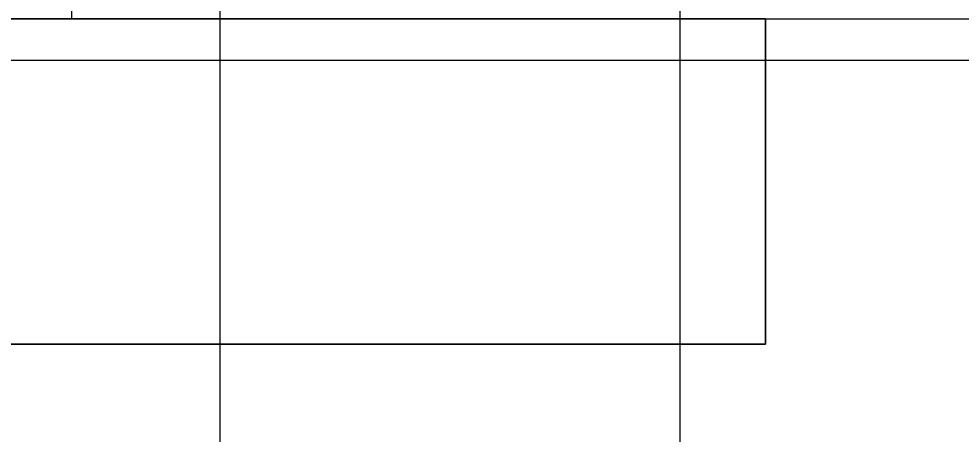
# Model space of a CAD drawing. Extents: x -264205 to -263659, y -1242401 to -1242060.
# Drawn here: x -263887.96 to -263871.58, y -1242101.22 to -1242094.01 of the extents above; entities that cross this region are included whole.
import ezdxf

# ---------------------------------------------------------------- set-up
doc = ezdxf.new("R2010")
doc.units = 0
for name, color, linetype in [('OBRUBNIKY_KOMUNIKACIE_PROJEKT', 7, 'Continuous'), ('OSI_STAVBY_KFA', 7, 'Continuous'), ('SITUACIA_DSP_2D', 7, 'Continuous')]:
    doc.layers.add(name, color=color, linetype=linetype)

msp = doc.modelspace()

# ---------------------------------------------------------------- linework, layer by layer
at = {"layer": 'OBRUBNIKY_KOMUNIKACIE_PROJEKT'}
msp.add_line((-263891.868, -1242094.007), (-263812.071, -1242094.007), dxfattribs=at)
at = {"layer": 'OSI_STAVBY_KFA'}
for p, q in [((-263884.468, -1242083.237), (-263884.468, -1242246.707)), ((-263876.468, -1242083.237), (-263876.468, -1242246.707)), ((-263792.653, -1242094.732), (-263911.523, -1242094.732))]:
    msp.add_line(p, q, dxfattribs=at)
at = {"layer": 'SITUACIA_DSP_2D'}
for p, q in [((-263887.043, -1242094.007), (-263887.043, -1242093.007)), ((-263874.98, -1242094.007), (-263891.868, -1242094.007)), ((-263891.868, -1242094.007), (-263874.98, -1242094.007)), ((-263874.98, -1242099.657), (-263874.98, -1242094.007)), ((-263874.98, -1242094.007), (-263874.98, -1242099.657)), ((-263889.528, -1242099.657), (-263874.98, -1242099.657)), ((-263874.98, -1242099.657), (-263889.528, -1242099.657))]:
    msp.add_line(p, q, dxfattribs=at)

doc.saveas('drawing.dxf')
